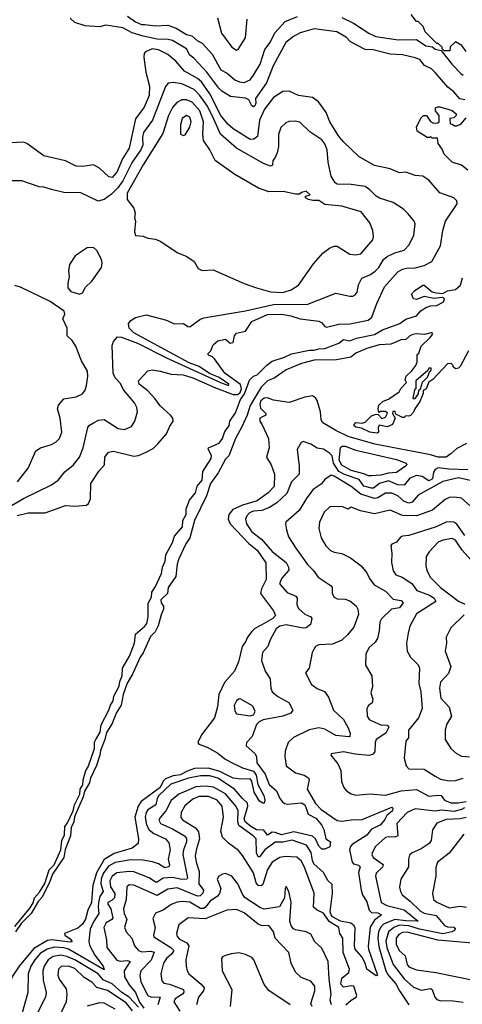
# Model space of a CAD drawing. Extents: x 1246230 to 1426786, y 660032 to 763141.
# Tile 457 of 566: x 1376241 to 1379089, y 716219 to 722562. Entities that reach past the tile are written whole.
import ezdxf

# ---------------------------------------------------------------- set-up
doc = ezdxf.new("R2010")
doc.units = 0

msp = doc.modelspace()

# ---------------------------------------------------------------- linework, layer by layer
at = {"layer": '0CON10XD'}
for points in [[(1379106.7, 722045), (1379073.2, 722053.2), (1379035, 722098.3), (1378997.3, 722127.3), (1378915, 722222.6), (1378891.9, 722245), (1378846.2, 722266.2), (1378816.2, 722305), (1378785, 722317.7), (1378705, 722335.5), (1378625, 722340.4), (1378515, 722367.8), (1378465, 722371.1), (1378370.1, 722420.1), (1378345, 722447.6), (1378281.5, 722485), (1378135, 722504.3), (1378045, 722478.3), (1378002.4, 722455), (1377952.8, 722415), (1377872.9, 722265), (1377829, 722155), (1377757.4, 722055), (1377760.2, 722025), (1377755, 722006.4), (1377745, 722000), (1377735, 722006.9), (1377715.2, 722045.2), (1377695, 722056.7), (1377598.5, 722068.5), (1377542.4, 722102.4), (1377521.7, 722121.7), (1377445, 722225.2), (1377361.2, 722315), (1377335, 722333.8), (1377315, 722375.3), (1377225, 722427.7), (1377195.2, 722434.8), (1377125, 722437.9), (1377035, 722455.5), (1376965, 722477.5), (1376905, 722510.8), (1376795, 722527.2), (1376755, 722517.4), (1376661.8, 722521.8), (1376595, 722545.2), (1376565, 722573.2)], [(1376935, 722584.8), (1376985, 722549.6), (1377025, 722532), (1377045, 722531.8), (1377115, 722523.6), (1377195, 722526.9), (1377247.9, 722507.9), (1377315, 722467.9), (1377348.5, 722458.5), (1377385, 722427), (1377415, 722411.7), (1377480, 722340), (1377535, 722240.3), (1377575, 722218.2), (1377625, 722174.4), (1377655, 722161.6), (1377685, 722158.4), (1377724.7, 722175), (1377746.2, 722205), (1377788.7, 722275), (1377818.7, 722371.3), (1377853.6, 722415), (1377883.1, 722476.9), (1377950.3, 722549.7), (1378027.7, 722582.3)], [(1377513.8, 722573.8), (1377538.5, 722475), (1377605.6, 722385), (1377635, 722365.7), (1377649.4, 722375), (1377694.6, 722445), (1377704.7, 722565)], [(1378315, 722577.4), (1378388.9, 722538.9), (1378487.1, 722475), (1378532.2, 722455), (1378677.5, 722432.5), (1378795, 722434.6), (1378854.4, 722395), (1378897.3, 722387.3), (1378915, 722373.3), (1378953, 722363), (1379021.5, 722275), (1379080, 722215), (1379095, 722204.8)], [(1379115, 722357.5), (1379086.4, 722396.4), (1379045, 722420), (1379011.7, 722388.3), (1379008.3, 722361.7), (1378971.7, 722361.7), (1378960, 722375), (1378960, 722385), (1378935, 722410), (1378925, 722410), (1378850, 722485), (1378838.3, 722518.3), (1378805, 722550), (1378795, 722550), (1378760, 722595)], [(1378193.3, 721993.3), (1378163.5, 722033.5), (1378125, 722060.3), (1378035, 722073.2), (1377975, 722101.4), (1377935, 722099.4), (1377875, 722061.1), (1377816.1, 721985), (1377783.5, 721915), (1377770.4, 721809.6), (1377747.9, 721792.1), (1377725, 721790.3), (1377615, 721859), (1377579.3, 721889.3), (1377535, 721945.7), (1377465.2, 722085), (1377411, 722161), (1377384.2, 722184.2), (1377301.2, 722231.2), (1377244.8, 722295), (1377195, 722338.9), (1377135, 722367.1), (1377092.5, 722375), (1377050.6, 722355), (1377042.5, 722345), (1377039.7, 722320.3), (1377051.7, 722225), (1377076, 722135), (1377074.4, 722075), (1377041.6, 721998.4), (1376987, 721923), (1376944.3, 721735), (1376902, 721665), (1376865, 721579.1), (1376835, 721546.4), (1376815, 721550.5), (1376755, 721605.3), (1376715, 721627.4), (1376647.3, 721617.3), (1376605, 721619.4), (1376535, 721652.2), (1376395, 721684.5), (1376285.5, 721765), (1376265, 721773.4), (1376145, 721766.4)], [(1375925, 719279.5), (1376265, 719477.6), (1376445, 719565.5), (1376487.5, 719595), (1376531.1, 719648.9), (1376586.9, 719695), (1376625, 719744.2), (1376649.4, 719805), (1376678.6, 719935), (1376689.7, 719950.3), (1376715, 719965.8), (1376747.3, 719982.7), (1376785, 719985.8), (1376875, 719929.4), (1376915, 719921.4), (1376959.3, 719940.7), (1376982.5, 719975), (1376997.8, 720035), (1376993.8, 720065), (1376980.4, 720095), (1376908.7, 720178.7), (1376889.6, 720219.6), (1376854.6, 720254.6), (1376841.9, 720285), (1376836.2, 720463.8), (1376845, 720488.8), (1376871.1, 720518.9), (1376895, 720517), (1376997.8, 720477.8), (1377185, 720384), (1377534.1, 720224.1), (1377583.6, 720206.4), (1377586.2, 720215), (1377525, 720256.8), (1377462.8, 720282.8), (1377395, 720327.3), (1377332, 720352), (1376974.6, 720544.6), (1376945.8, 720575), (1376941.6, 720605), (1376956, 720624), (1376986.5, 720643.5), (1377055, 720660.5), (1377185, 720625.8), (1377235, 720603.1), (1377294.2, 720604.2), (1377322.5, 720585), (1377335, 720584.2), (1377399.6, 720630.4), (1377425, 720640.6), (1377695, 720686.7), (1377875, 720727.9), (1378095, 720730.5), (1378275, 720800), (1378365, 720780.5), (1378385, 720781.1), (1378400.9, 720789.1), (1378413.8, 720806.2), (1378420.4, 720855), (1378442.4, 720897.6), (1378498.6, 720921.4), (1378528.6, 720941.4), (1378551.2, 720965), (1378582.7, 721017.3), (1378605, 721037.6), (1378655, 721060.8), (1378715, 721077.5), (1378748.1, 721111.9), (1378777.9, 721175), (1378787, 721247), (1378780, 721265), (1378741.9, 721311.9), (1378711.7, 721341.7), (1378644.7, 721384.7), (1378556.7, 721413.3), (1378535, 721424.6), (1378495, 721466.5), (1378465, 721487.9), (1378375, 721500), (1378285, 721502.9), (1378271.1, 721511.1), (1378245.5, 721555), (1378225.5, 721645), (1378218.8, 721725), (1378205, 721761.9), (1378185, 721788.2), (1378109.1, 721839.1), (1378043, 721903), (1378015, 721909.2), (1377973.2, 721906.8), (1377952.6, 721897.4), (1377922.3, 721867.7), (1377906.3, 721823.7), (1377905.4, 721745), (1377898, 721705), (1377885.8, 721674.2), (1377870, 721655), (1377868.8, 721625), (1377855, 721619.2), (1377808.8, 721635), (1377635, 721735.7), (1377533.8, 721825), (1377490.8, 721920.8), (1377449.2, 722005), (1377400.8, 722075), (1377362.7, 722112.7), (1377285, 722148.5), (1377231.5, 722158.5), (1377196.5, 722153.5), (1377178.2, 722131.8), (1377094.7, 721915), (1377036.5, 721835), (1377030.7, 721805), (1377032.8, 721755), (1377020.2, 721725), (1376965, 721644.7), (1376905.5, 721525), (1376871.8, 721478.2), (1376831.5, 721438.5), (1376785, 721404.8), (1376745, 721394.2), (1376635, 721446.1), (1376525, 721449.6), (1376445, 721468.2)], [(1377935, 720804.6), (1377988.1, 720821.9), (1378035, 720851.2), (1378131.4, 720988.6), (1378190.8, 721059.2), (1378235, 721090.9), (1378265, 721103.2), (1378285, 721103.5), (1378365, 721052.6), (1378405, 721046.8), (1378435.8, 721054.2), (1378513.6, 721145), (1378518.8, 721165), (1378513.1, 721205), (1378495, 721253.8), (1378438, 721325), (1378315, 721360), (1378205, 721372.1), (1378165, 721396.5), (1378127, 721397), (1378100, 721405), (1378080, 721415), (1378080, 721425), (1378110, 721435), (1378085, 721457.5), (1378055, 721450), (1378041.7, 721438.3), (1378015, 721437.5), (1377935.8, 721455.8), (1377845, 721452.7), (1377777.1, 721477.1), (1377624.9, 721564.9), (1377499.5, 721655), (1377464.6, 721725), (1377423.7, 721785), (1377419.1, 721825), (1377423.8, 721905), (1377400.2, 721975), (1377351.1, 722031.1), (1377315, 722046), (1377285, 722045.7), (1377252.2, 722027.8), (1377223.7, 721996.3), (1377198.7, 721945), (1377161.8, 721828.2), (1377035, 721626.9), (1376933.4, 721445), (1376932, 721405), (1376975, 721347.5), (1376984, 721315), (1376978.8, 721285), (1376986.7, 721265), (1376980, 721195), (1376985, 721172.5), (1377035, 721167.5), (1377065, 721153.8), (1377115, 721147.8), (1377145, 721134.5), (1377259.4, 721059.4), (1377315.9, 721035.9), (1377364.4, 721005), (1377389.7, 720959.7), (1377415, 720945.7), (1377485, 720950.9), (1377685, 720862.3), (1377765, 720834.7), (1377855, 720808.5), (1377935, 720804.6)], [(1376225, 719369), (1376295, 719386.2), (1376405, 719386.2), (1376535, 719432.3), (1376595, 719427.9), (1376670, 719435), (1376683.6, 719446.4), (1376695.5, 719475), (1376698.2, 719575), (1376753.1, 719656.9), (1376786.2, 719695), (1376789.2, 719745), (1376813.2, 719776.8), (1376845, 719782.7), (1376975, 719750.3), (1377005, 719753.7), (1377055.6, 719775.6), (1377099.7, 719800.3), (1377130.2, 719829.8), (1377184.6, 719895), (1377206, 719944), (1377228.6, 719975), (1377225.6, 719995), (1377211.1, 720015), (1377144.1, 720074.1), (1377111.2, 720121.2), (1377065, 720170.7), (1377009.4, 720215), (1377006, 720235), (1377065, 720300), (1377094.2, 720305.8), (1377145, 720298.9), (1377215, 720278.6), (1377292.5, 720275), (1377355.6, 720255), (1377499.9, 720189.9), (1377615, 720148.6), (1377645, 720148), (1377659.4, 720160.6), (1377667.8, 720185), (1377661.1, 720211.1), (1377560.3, 720285), (1377495, 720378), (1377481.4, 720391.4), (1377455, 720400.6), (1377451.1, 720408.9), (1377471.1, 720428.9), (1377485, 720467.1), (1377515, 720493.1), (1377564.2, 720504.2), (1377595, 720478.8), (1377615, 720482.7), (1377623.9, 720526.1), (1377635, 720541.8), (1377695, 720554.7), (1377735, 720618.4), (1377835, 720663.4), (1377925, 720665.2), (1377985, 720654.5), (1378045, 720635.2), (1378165, 720620.5), (1378182.6, 720612.6), (1378205, 720585.8), (1378215, 720581.9), (1378295, 720600.3), (1378365, 720603.8), (1378483.9, 720626.1), (1378507.3, 720645), (1378540.4, 720735), (1378589, 720841), (1378675, 720937.9), (1378704.8, 720955.2), (1378731.2, 720961.2), (1378785, 720964.8), (1378845, 720978.9), (1378894.3, 721005), (1378950, 721105), (1378964.3, 721205), (1378980.6, 721265), (1379056.2, 721375), (1379053.3, 721395), (1379034.2, 721414.2), (1378945, 721447.5), (1378875, 721527.5), (1378835, 721554.2), (1378785, 721557.8), (1378725, 721579.5), (1378685, 721575.5), (1378625, 721601.8), (1378523.6, 721623.6), (1378425, 721679.4), (1378325, 721774.6), (1378291.8, 721815), (1378236.8, 721905), (1378213.4, 721963.4), (1378193.3, 721993.3)], [(1379125, 721593.3), (1379085, 721624.4), (1379025, 721644.4), (1378972.9, 721695), (1378958.9, 721728.9), (1378933.8, 721765), (1378929.3, 721799.3), (1378895, 721800), (1378885, 721810), (1378877.5, 721802.5), (1378863.6, 721803.6), (1378800, 721845), (1378795, 721870), (1378821.7, 721928.3), (1378840, 721945), (1378860, 721945), (1378885, 721907.5), (1378905, 721896.7), (1378932.5, 721897.5), (1378940, 721905), (1378940, 721945), (1378917.5, 721975), (1378917.5, 721995), (1378929.3, 722000.7), (1378945, 722001.2), (1379025, 721977.5), (1379050, 721955), (1379050, 721945), (1379035, 721930), (1379010, 721925), (1379011.7, 721891.7), (1379025, 721890), (1379038.3, 721878.3), (1379055, 721877.5), (1379080, 721890), (1379115, 721930)], [(1377295, 721815.6), (1377305, 721820), (1377335, 721870), (1377345.3, 721905), (1377336.2, 721935), (1377315, 721944.6), (1377286.9, 721925), (1377275.9, 721885), (1377275.7, 721825), (1377295, 721815.6)], [(1376445, 721468.2), (1376395, 721484.4), (1376365, 721485.7), (1376255, 721523.6), (1376165, 721524)], [(1376625, 720794.5), (1376645, 720802.5), (1376665, 720839.2), (1376705, 720878.8), (1376766.4, 720966.4), (1376772, 720995), (1376767.3, 721017.3), (1376738, 721075), (1376715, 721094.3), (1376675, 721092.9), (1376598.7, 721041.3), (1376561.2, 720985), (1376554.3, 720945), (1376560, 720905), (1376550, 720865), (1376550.5, 720835), (1376570.4, 720810.4), (1376625, 720794.5)], [(1376615.8, 720425), (1376604.2, 720455), (1376578, 720495), (1376545.8, 720525), (1376547.1, 720575), (1376518, 720635), (1376530.8, 720665), (1376526.9, 720685), (1376436.9, 720746.9), (1376245, 720839.6), (1376209.4, 720849.4)], [(1376731.2, 717925), (1376757.6, 717972.4), (1376765, 718020.5), (1376815.4, 718114.6), (1376824.4, 718145.6), (1376842.4, 718175), (1376845.5, 718205), (1376880.7, 718269.3), (1376885, 718297.8), (1376900.7, 718335), (1376901.7, 718385), (1376948, 718462), (1376979.4, 718545), (1376986.8, 718603.2), (1377045.7, 718654.3), (1377057.9, 718672.1), (1377068.1, 718715), (1377067.2, 718802.8), (1377088.2, 718841.8), (1377091.4, 718875), (1377115, 718910.4), (1377153.5, 718995), (1377159.2, 719035), (1377176.4, 719073.6), (1377180.2, 719115), (1377224.1, 719195), (1377237.8, 719235), (1377287.8, 719295), (1377289.7, 719335), (1377311.1, 719375), (1377311.3, 719411.3), (1377333.5, 719466.5), (1377372.6, 719515), (1377382.1, 719557.9), (1377414.3, 719595), (1377419, 719651), (1377472.9, 719735), (1377475.2, 719755.2), (1377453.3, 719795), (1377455.6, 719805), (1377525, 719834.2), (1377547, 719865), (1377561.7, 719908.3), (1377588.7, 719945), (1377593.6, 719976.4), (1377629.7, 720030.3), (1377661.9, 720115), (1377687.9, 720152.2), (1377720.4, 720239.6), (1377745, 720265.4), (1377769.6, 720275), (1377832.3, 720337.7), (1377865, 720361.5), (1377945, 720387.6), (1377990.5, 720409.5), (1378105, 720434), (1378135, 720432.3), (1378165, 720441.9), (1378205, 720444.3), (1378295, 720478.1), (1378325, 720501.5), (1378365, 720493.5), (1378409.3, 720510.7), (1378525, 720533.2), (1378576, 720564), (1378687.9, 720605), (1378725, 720632), (1378795.3, 720654.7), (1378823.6, 720686.4), (1378855, 720708.9), (1378885, 720718.9), (1378925, 720721.8), (1378967.5, 720745), (1378974, 720764), (1378962.3, 720772.3), (1378906.4, 720766.4), (1378845, 720778.8), (1378795, 720760), (1378775, 720763.3), (1378762.5, 720795), (1378782.5, 720815), (1378835, 720851.2), (1378845, 720852), (1378895, 720810), (1378921.7, 720801.7), (1378965, 720799.2), (1378995, 720815.6), (1379045, 720824.2), (1379077.9, 720852.1), (1379090, 720900)], [(1379130, 720430), (1379075, 720327.5), (1379065, 720317.5), (1379045, 720312.5), (1379030, 720325), (1379030, 720335), (1379018.3, 720348.3), (1378993.3, 720345), (1378898.8, 720245), (1378873.3, 720226.7), (1378855.8, 720184.2), (1378837.5, 720172.5), (1378836.7, 720155), (1378817, 720103), (1378783.8, 720056.2), (1378775, 720033.3), (1378755, 720012.5), (1378745, 720007.5), (1378725, 720010), (1378715, 720000), (1378705, 720000), (1378661.7, 720021.7), (1378658.3, 720038.3), (1378641.7, 720038.3), (1378640, 720025), (1378657.5, 719995), (1378640, 719955), (1378605, 719940), (1378555, 719950), (1378547.5, 719935), (1378550, 719905), (1378541.7, 719898.3), (1378495, 719904.2), (1378441.7, 719931.7), (1378405, 719937.5), (1378392.5, 719945), (1378392.5, 719955), (1378405, 719967.5), (1378445, 719962.5), (1378465, 719970), (1378505, 720010), (1378535, 720020), (1378548.3, 720018.3), (1378572.5, 719992.5), (1378595, 720002.5), (1378608.3, 720028.3), (1378595, 720037.5), (1378562.5, 720037.5), (1378551.7, 720031.7), (1378547.5, 720055), (1378551.7, 720078.3), (1378580, 720105), (1378615, 720117.5), (1378682.5, 720165), (1378693.9, 720186.1), (1378730, 720225), (1378722.5, 720242.5), (1378727.5, 720265), (1378765, 720300), (1378790, 720335), (1378800, 720355), (1378800, 720405), (1378810, 720415), (1378825, 720460), (1378882.5, 720515), (1378897.5, 720535), (1378896.2, 720546.2), (1378845.8, 720534.2), (1378795, 720538.9), (1378772, 720535), (1378750.9, 720525), (1378726.9, 720503.1), (1378695, 720500.4), (1378628.7, 720471.3), (1378555, 720467.4), (1378474.4, 720445), (1378405, 720414.1), (1378371.5, 720388.5), (1378279.1, 720370.9), (1378135, 720369.3), (1378055, 720346.9), (1377955, 720306.7), (1377878, 720252), (1377835, 720234.8), (1377794.3, 720195.7), (1377723.4, 720076.6), (1377704.3, 720015), (1377670.2, 719939.8), (1377628.8, 719865), (1377586.8, 719753.2), (1377565, 719731.2), (1377517.2, 719642.8), (1377468.9, 719575), (1377441.9, 719495), (1377365.2, 719335), (1377336.6, 719223.4), (1377311, 719185), (1377265, 719088.1), (1377254.8, 719055), (1377244.6, 718975), (1377197.2, 718905), (1377192.3, 718865), (1377149.8, 718825), (1377152.2, 718805), (1377165.4, 718785), (1377166.9, 718765), (1377151.2, 718728.8), (1377132.8, 718657.2), (1377112.3, 718617.7), (1377082, 718588), (1377035.6, 718484.4), (1377015.3, 718455), (1376967.6, 718345), (1376933, 718287), (1376907.2, 718215), (1376892.7, 718147.3), (1376860.9, 718095), (1376835, 718027.7), (1376799.2, 717970.8), (1376789.6, 717925), (1376760, 717855), (1376756.9, 717825), (1376735, 717758.1), (1376697, 717675), (1376690.2, 717645), (1376658.2, 717591.9), (1376648.5, 717555), (1376593.4, 717426.6), (1376588.8, 717395), (1376571.7, 717358.3), (1376567, 717305), (1376534.3, 717215.7), (1376525, 717165.6), (1376451.8, 717058.2), (1376435, 717010), (1376385, 716908.5), (1376358.9, 716881.1), (1376315, 716804.6), (1376250.3, 716739.7), (1376213.3, 716685)], [(1376225.4, 719585), (1376295, 719672.9), (1376344.6, 719785.4), (1376375, 719803.5), (1376445, 719826.4), (1376475, 719842.7), (1376496.8, 719863.2), (1376511.2, 719905), (1376500.7, 719995), (1376484.5, 720055), (1376490.2, 720079.8), (1376525, 720120), (1376605, 720133.5), (1376645, 720151.4), (1376661.9, 720175), (1376671.5, 720205), (1376680, 720265), (1376677, 720297), (1376638.1, 720365), (1376615.8, 720425)], [(1378775, 720120), (1378785, 720122.5), (1378807, 720153), (1378810, 720175), (1378820, 720185), (1378833, 720227), (1378865, 720260), (1378877.5, 720292.5), (1378890, 720305), (1378888.3, 720318.3), (1378873.6, 720316.4), (1378868.3, 720301.7), (1378790, 720235), (1378790, 720185), (1378782.5, 720177.5), (1378770, 720125), (1378775, 720120)], [(1379117.4, 719832.6), (1379055, 719799.8), (1379016.5, 719765), (1378985, 719744.4), (1378935, 719743.6), (1378885, 719758.3), (1378526.8, 719826.8), (1378355, 719877.7), (1378274.8, 719914.8), (1378192.2, 719965), (1378180.5, 719985), (1378177.5, 720035), (1378155, 720108.8), (1378145, 720127.2), (1378125, 720139.4), (1378075, 720131.4), (1377975, 720095.9), (1377875, 720111), (1377835, 720126.7), (1377815, 720124.9), (1377793.7, 720106.3), (1377786, 720085), (1377790.7, 720060.7), (1377825.7, 720024.3), (1377825.5, 720014.5), (1377785.8, 719994.2), (1377785.7, 719975), (1377802.1, 719952.1), (1377841.6, 719865), (1377845.4, 719805), (1377828.6, 719745), (1377858.9, 719695), (1377881.4, 719635), (1377878, 719555), (1377840.3, 719515), (1377768.2, 719461.8), (1377675, 719434.9), (1377612.3, 719407.7), (1377586.4, 719375), (1377581.6, 719345), (1377595.8, 719315), (1377715, 719186.8), (1377769.7, 719145), (1377824.3, 719064.3), (1377826, 718955), (1377797.9, 718895), (1377791.6, 718865), (1377875, 718753.1), (1377886.8, 718725), (1377870.4, 718705), (1377795, 718662.1), (1377755, 718640.4), (1377735, 718621.5), (1377705.8, 718585), (1377695, 718554.6), (1377671.7, 718525), (1377649, 718425), (1377624.2, 718365.8), (1377558.1, 718291.9), (1377521.6, 718215), (1377513.7, 718135), (1377495.2, 718065), (1377410.4, 717955), (1377387.7, 717905), (1377394.3, 717894.3), (1377447.1, 717875), (1377515, 717836.5), (1377560.3, 717800.3), (1377598.9, 717778.9), (1377675, 717743.2), (1377745, 717721.3), (1377763.6, 717695), (1377774.2, 717634.2), (1377811.5, 717565), (1377818.5, 717535), (1377814.2, 717515.8), (1377805, 717514.4), (1377785, 717527.5), (1377749.4, 717585), (1377743.4, 717615), (1377735.8, 717655.8), (1377725, 717672.7), (1377665, 717668.9), (1377615, 717675.6), (1377528.5, 717718.5), (1377455, 717740.7), (1377365, 717738.5), (1377318, 717722), (1377275, 717696.8), (1377229.3, 717690.7), (1377178.2, 717671.8), (1377163.8, 717656.2), (1377145.1, 717615), (1377022.9, 717525), (1377003, 717495), (1376981.9, 717425), (1377006, 717285), (1377002.9, 717255), (1376964.2, 717225.8), (1376848.4, 717191.6), (1376785, 717153.1), (1376734.7, 717065.3), (1376712, 716985), (1376706.6, 716935)], [(1379125, 719663.1), (1379002.6, 719667.4), (1378933.8, 719676.2), (1378915.4, 719664.6), (1378903.4, 719646.6), (1378897.1, 719605), (1378875, 719591.1), (1378830.4, 719620.4), (1378795, 719625.6), (1378750.7, 719609.3), (1378715, 719563.6), (1378673.8, 719566.2), (1378615, 719591.2), (1378556.4, 719573.6), (1378516.8, 719545), (1378505, 719543.9), (1378456.2, 719556.2), (1378425, 719599.9), (1378331.4, 719631.4), (1378295, 719652.3), (1378260.6, 719705), (1378252.4, 719752.4), (1378235, 719768.9), (1378195, 719795.6), (1378155, 719801.5), (1378115, 719828.4), (1378065, 719845.5), (1378051.8, 719838.2), (1378025.7, 719794.3), (1378039.5, 719685), (1378038.6, 719635), (1377989.5, 719585), (1377960.4, 719509.6), (1377895, 719449.5), (1377849.4, 719420.6), (1377798.8, 719401.2), (1377745, 719396.5), (1377720.4, 719385), (1377701.6, 719365), (1377694.1, 719345), (1377699.4, 719315), (1377735, 719263.5), (1377796, 719216), (1377865, 719135.3), (1377956, 719065), (1377971.2, 719035), (1377973.3, 719015), (1377928.8, 718965), (1377914.2, 718935), (1377915.8, 718925), (1377962, 718872), (1378018.9, 718848.9), (1378026.9, 718835), (1378025.4, 718795), (1378035, 718769.4), (1378075, 718733.1), (1378115, 718715.5), (1378120.3, 718705), (1378112.1, 718665), (1378085, 718644), (1378065, 718641.9), (1377956.4, 718663.6), (1377915, 718655.7), (1377892.3, 718637.7), (1377853, 718567), (1377837.3, 718525), (1377803.1, 718485), (1377797.9, 718435), (1377821.3, 718365), (1377851.8, 718315), (1377856.7, 718255), (1377865, 718233.1), (1377901.2, 718201.2), (1377973.1, 718163.1), (1377997.9, 718115), (1377985, 718095.5), (1377935, 718075.9), (1377807.3, 718052.7), (1377781.2, 718038.8), (1377765, 718022.5), (1377736, 717945), (1377701.2, 717905), (1377698.8, 717885), (1377754, 717835), (1377764, 717815), (1377767.1, 717775), (1377820.8, 717700.8), (1377846.7, 717635), (1377894.4, 717594.4), (1377914.2, 717545), (1377929.2, 717525), (1377945, 717513.4), (1377965, 717509), (1378055, 717517.9), (1378075.9, 717505), (1378089.3, 717469.3), (1378098.1, 717445), (1378147.4, 717417.4), (1378183.6, 717375), (1378198.2, 717345), (1378210, 717285), (1378240.8, 717265), (1378237, 717233), (1378205, 717219.2), (1378185, 717218.6), (1378165, 717237.1), (1378145, 717285.4), (1378125, 717301.6), (1378005, 717331.2), (1377925, 717310.4), (1377885, 717326.8), (1377865, 717327.2), (1377835, 717307.8), (1377811.2, 717341.2), (1377765, 717343.3), (1377727.3, 717365), (1377692, 717395), (1377685.1, 717415), (1377708.3, 717495), (1377706.8, 717515), (1377674, 717544), (1377624.2, 717604.2), (1377516.7, 717675), (1377465, 717690.8), (1377405, 717690.3), (1377326.7, 717675), (1377213.3, 717636.7), (1377136, 717565), (1377124.8, 717545), (1377117.2, 717505), (1377065, 717472.8), (1377053.7, 717455), (1377048, 717425), (1377057, 717375), (1377073.5, 717343.5), (1377105, 717319.3), (1377178.2, 717285), (1377200.1, 717260.1), (1377209.4, 717215), (1377196.1, 717155), (1377204.3, 717115.7), (1377201.4, 717105), (1377175, 717097.4), (1377135, 717125.2), (1377095, 717137.2), (1377035, 717147.4), (1376955, 717150.6), (1376855, 717133.5), (1376811.7, 717108.3), (1376778.7, 717061.3), (1376765.8, 717025), (1376763.1, 716995), (1376777.8, 716945), (1376757.3, 716912.7), (1376747.1, 716875), (1376744.7, 716844.7), (1376750.8, 716805), (1376715, 716750.5), (1376693.2, 716703.2), (1376685.3, 716625), (1376689.8, 716599.8), (1376724.4, 716535), (1376778.2, 716465), (1376785, 716440.8), (1376555, 716574.2), (1376525, 716583.8), (1376465, 716587.1), (1376418, 716575), (1376373.3, 716546.7), (1376337.5, 716505), (1376312.5, 716465), (1376294.2, 716415), (1376292.9, 716295), (1376257.2, 716165)], [(1378505, 719624.1), (1378485, 719624.2), (1378455, 719637.7), (1378375, 719657.6), (1378315, 719693.1), (1378297.1, 719725), (1378305, 719805.3), (1378315.9, 719814.1), (1378335.5, 719815), (1378405, 719789.6), (1378665, 719728.4), (1378727.9, 719705), (1378731.4, 719695), (1378724, 719685), (1378665, 719646.2), (1378615, 719641.9), (1378565, 719627.7), (1378505, 719624.1)], [(1379159.6, 719589.6), (1379065, 719611.4), (1378965, 719587.1), (1378805, 719500), (1378766.9, 719453.1), (1378745, 719447.1), (1378715, 719457.5), (1378675, 719495.7), (1378635, 719512.4), (1378595, 719511.2), (1378545, 719481.6), (1378525, 719477.4), (1378435.8, 719505.8), (1378375, 719555.3), (1378265, 719622.2), (1378245, 719627.1), (1378205, 719600.6), (1378180.6, 719569.4), (1378128.5, 719535), (1378087.9, 719482.1), (1378039.5, 719400.5), (1377954.3, 719325), (1377950.8, 719315), (1377957.8, 719275), (1377971.5, 719231.5), (1378018.3, 719158.3), (1378092.6, 719052.6), (1378130, 719015), (1378161.4, 718971.4), (1378245.6, 718915), (1378251.8, 718905), (1378251.1, 718865), (1378265, 718841.4), (1378285, 718832.1), (1378335, 718829.2), (1378365, 718818.9), (1378405.9, 718785.9), (1378418.1, 718765), (1378420.4, 718729.6), (1378391.3, 718648.7), (1378351.3, 718598.7), (1378314.7, 718565.3), (1378255, 718540.3), (1378165.3, 718534.7), (1378144.5, 718525), (1378123.8, 718485), (1378102.9, 718385), (1378080.8, 718355), (1378119.3, 718279.3), (1378155, 718254), (1378203.3, 718233.3), (1378228.8, 718198.8), (1378261.1, 718115), (1378325, 718053.5), (1378352.3, 718005), (1378368.1, 717965), (1378366, 717945), (1378358.3, 717941.7), (1378275, 717951.6), (1378205, 717991.7), (1378165, 717999.8), (1378103.1, 717986.9), (1378002.7, 717937.3), (1377969.5, 717905), (1377949.5, 717850.5), (1377946.7, 717815), (1377955.8, 717755.8), (1378015, 717709.6), (1378071.2, 717695), (1378098.9, 717678.9), (1378102.9, 717665), (1378090.9, 717605), (1378145, 717511.8), (1378180, 717475), (1378285, 717402.9), (1378315, 717398.3), (1378375, 717407.3), (1378445, 717408.7), (1378635, 717489.1), (1378641.9, 717481.9), (1378640.2, 717465), (1378604.4, 717435.6), (1378590.2, 717409.8), (1378563.6, 717376.4), (1378505, 717348.1), (1378475, 717309.5), (1378381, 717249), (1378369.2, 717235), (1378363.4, 717215), (1378380.7, 717135), (1378389.6, 717125), (1378421.5, 717115), (1378431.8, 717105), (1378421.5, 717068.5), (1378437.9, 716955), (1378446.9, 716925), (1378475, 716879.5), (1378489.3, 716825), (1378505, 716810.6), (1378545, 716809.1), (1378570, 716795), (1378525, 716761.2), (1378497.1, 716717.1), (1378483.3, 716593.3), (1378484.7, 716575), (1378543.3, 716406.7), (1378535, 716403.1), (1378475.2, 716445.2), (1378464, 716484), (1378442.1, 716525), (1378400.9, 716575), (1378395.4, 716595), (1378399.3, 716709.3), (1378394.1, 716725), (1378372.7, 716742.7), (1378304.7, 716755), (1378255, 716782.4), (1378245.9, 716795), (1378239.9, 716815), (1378254.2, 716935), (1378251.7, 716991.7), (1378225, 717015.9), (1378195, 717067.8), (1378133.8, 717123.8), (1378124.7, 717145), (1378117.1, 717197.1), (1378085.7, 717245), (1377995, 717276.7), (1377935, 717263), (1377885, 717262.9), (1377817.7, 717215), (1377785, 717168.2), (1377775, 717168.7), (1377764.8, 717195), (1377761.9, 717285), (1377744.1, 717305), (1377651.9, 717371.9), (1377644.8, 717395), (1377647.2, 717465), (1377634.1, 717494.1), (1377564.9, 717574.9), (1377487.2, 717617.2), (1377435, 717624.8), (1377375, 717619.8), (1377265, 717573.6), (1377215, 717532.1), (1377181.6, 717465), (1377146.7, 717425), (1377137.2, 717405), (1377147.3, 717385), (1377225, 717350.6), (1377301.3, 717305), (1377315, 717287.8), (1377315.2, 717265), (1377294.6, 717215.4), (1377290.2, 717185), (1377320.9, 717035), (1377316.2, 717025), (1377285, 717022.9), (1377225, 717035.1), (1377165, 717030.8), (1377125, 717005.4), (1377115, 717005.7), (1377075, 717034.8), (1376975, 717072.5), (1376945, 717075.6), (1376865, 717066.4), (1376835, 717045.3), (1376820.5, 717015), (1376825.1, 716975.1), (1376853.9, 716933.9), (1376850, 716905), (1376835, 716889.4), (1376808.5, 716875), (1376807.9, 716865), (1376828.1, 716835), (1376839.2, 716775), (1376834.1, 716765), (1376796.1, 716743.9), (1376781.1, 716715), (1376799.1, 716635), (1376802, 716585), (1376865, 716503.2), (1376886.6, 716496.6), (1376935, 716502.3), (1376952.3, 716495), (1376913.4, 716435), (1376915, 716395.6), (1376945.5, 716345), (1376985.3, 716295.2), (1377012, 716232), (1377039.4, 716195)], [(1379140.3, 719430.3), (1379085, 719479.5), (1379036.6, 719486.6), (1379005, 719483.8), (1378978.5, 719471.5), (1378898.2, 719401.8), (1378794.8, 719365.2), (1378705, 719369.1), (1378625, 719401.5), (1378525, 719379.6), (1378435, 719397.7), (1378375, 719422.9), (1378355, 719410), (1378315, 719425.6), (1378236.1, 719423.9), (1378200.1, 719389.9), (1378170.8, 719325), (1378166.2, 719285), (1378181.1, 719225), (1378211.8, 719171.8), (1378241.7, 719141.7), (1378265, 719131.5), (1378315, 719123.6), (1378369.2, 719095), (1378437.5, 719045), (1378475, 718998.8), (1378492, 718962), (1378522, 718922), (1378595, 718880.8), (1378645, 718830.2), (1378695, 718820.5), (1378709.4, 718805), (1378685, 718773.9), (1378633.5, 718765), (1378568.5, 718701.5), (1378559.1, 718680.9), (1378555.4, 718624.6), (1378543.3, 718575), (1378528.5, 718551.5), (1378486.9, 718515), (1378468.5, 718475), (1378467.1, 718405), (1378507.8, 718335), (1378511.4, 718265), (1378501.1, 718225), (1378514, 718185), (1378508.8, 718161.2), (1378485, 718143.3), (1378476, 718125), (1378478.1, 718075), (1378490, 718055), (1378507.5, 718045), (1378565, 718020), (1378605, 718017.9), (1378616.1, 718005), (1378596.6, 717965), (1378534.6, 717925), (1378528, 717905), (1378526.8, 717845), (1378511.1, 717828.9), (1378487.4, 717822.6), (1378399.8, 717829.8), (1378324.5, 717845.5), (1378246.4, 717833.6), (1378244.2, 717825), (1378287.9, 717767.9), (1378307.8, 717725), (1378312.1, 717655), (1378326.6, 717616.6), (1378344.7, 717594.7), (1378375, 717575.5), (1378405, 717567.3), (1378495, 717574.6), (1378595.5, 717565.5), (1378695, 717594.3), (1378795, 717602.8), (1378875, 717559.1), (1378935, 717567.1), (1378954.2, 717564.2), (1378975, 717534.7), (1379015, 717516.2), (1379063.6, 717516.4), (1379113.9, 717526.1)], [(1379105, 719239.7), (1379053.4, 719313.4), (1379035, 719324.6), (1379015, 719327.9), (1378985, 719325.3), (1378920.8, 719295), (1378745, 719239.6), (1378705, 719234.4), (1378692.1, 719227.9), (1378665, 719195.6), (1378635, 719183.3), (1378630, 719175), (1378636.2, 719125), (1378634.6, 719065), (1378645, 719011.2), (1378661.9, 718985), (1378701.4, 718971.4), (1378765, 718929.1), (1378795.8, 718885.8), (1378879.1, 718855), (1378907.5, 718835), (1378920, 718815), (1378794.6, 718735), (1378751.9, 718655), (1378740.3, 718609.7), (1378730, 718545), (1378734.4, 718494.4), (1378756.2, 718456.2), (1378805, 718406.9), (1378813.9, 718385), (1378810.3, 718285), (1378822.8, 718232.8), (1378831.2, 718125), (1378808.2, 718065), (1378742.2, 717985), (1378744.2, 717935.8), (1378725.7, 717914.3), (1378714.2, 717805), (1378728, 717755), (1378745, 717736.2), (1378844.1, 717734.1), (1378915, 717688.9), (1378949.2, 717669.1), (1379005, 717658.1), (1379045, 717661.6), (1379095, 717676.4)], [(1379145, 719081.6), (1379088.3, 719145), (1379045, 719208.4), (1379025, 719219.8), (1378965, 719209.4), (1378935, 719196.7), (1378875.3, 719134.7), (1378857.1, 719105), (1378853.8, 719045), (1378860.4, 719015), (1378881.8, 718971.8), (1378948.2, 718905), (1379065, 718816.5), (1379106.2, 718796.2)], [(1379100.7, 718729.3), (1379015.4, 718644.6), (1378985.6, 718585), (1378987.1, 718545), (1378978.1, 718495), (1379015.4, 718395), (1378999.7, 718350.3), (1378949.1, 718295), (1378941.8, 718255), (1378952, 718192), (1379004, 718134), (1379020, 718075), (1378987.3, 718022.7), (1378979.5, 717985), (1378978.6, 717925), (1379015, 717868), (1379052, 717835), (1379085, 717818.5), (1379135, 717814.4)], [(1377723, 718077), (1377745, 718083.8), (1377755.7, 718105), (1377743.3, 718135), (1377733.7, 718143.6), (1377665, 718185.5), (1377652.5, 718187.5), (1377635, 718174.2), (1377620.4, 718145), (1377625, 718110), (1377635, 718091.4), (1377723, 718077)], [(1376210.1, 716719.9), (1376308.4, 716841.6), (1376327.6, 716872.4), (1376335, 716905.9), (1376369.1, 716940.9), (1376402, 716998), (1376431.1, 717085), (1376462.2, 717117.8), (1376506.1, 717213.9), (1376512.2, 717275), (1376528.7, 717311.3), (1376530.6, 717365), (1376545.9, 717384.1), (1376584.9, 717465.1), (1376592.8, 717505), (1376627.6, 717572.4), (1376630.3, 717605), (1376646.4, 717633.6), (1376648.1, 717665), (1376666.9, 717725), (1376681.8, 717748.2), (1376722, 717868), (1376722.5, 717907.5), (1376731.2, 717925)], [(1378339.4, 716215), (1378375, 716246.9), (1378407.1, 716265), (1378410, 716275), (1378391.9, 716335), (1378375, 716338.9), (1378325, 716330), (1378308, 716348), (1378313.2, 716386.8), (1378358.2, 716425), (1378362.5, 716445), (1378322.9, 716552.9), (1378320.3, 716645), (1378301.6, 716675), (1378294.7, 716715), (1378232.3, 716752.3), (1378195, 716806), (1378154.5, 716825), (1378131.5, 716845), (1378136.9, 716935), (1378075.9, 717095.9), (1378055, 717141.5), (1378025, 717167.1), (1377948.9, 717171.1), (1377915, 717163.9), (1377864.7, 717135), (1377835, 717088.1), (1377805, 716990.8), (1377795, 716982.2), (1377775, 716985.5), (1377761.9, 717001.9), (1377745, 717065.5), (1377675, 717178.9), (1377649.5, 717209.5), (1377585, 717257.1), (1377546.6, 717296.6), (1377535.3, 717335), (1377552.2, 717425), (1377543.3, 717495), (1377512.1, 717535), (1377455, 717558), (1377395, 717557.7), (1377355, 717541.3), (1377302.8, 717497.2), (1377280.5, 717455), (1377278.1, 717425), (1377287.6, 717407.6), (1377372.1, 717355), (1377391, 717331), (1377397.8, 717285), (1377379.6, 717220.4)], [(1379102.6, 717485), (1379085, 717473.2), (1379035, 717461.3), (1378955, 717469.7), (1378915, 717463.1), (1378785, 717477.5), (1378735, 717455.3), (1378667.5, 717385), (1378675, 717304.4), (1378655, 717295.9), (1378615, 717298.8), (1378595, 717293.2), (1378531.2, 717235), (1378511.1, 717198.9), (1378507.5, 717185), (1378515.5, 717165), (1378580.9, 717120.9), (1378576.5, 717103.5), (1378535.5, 717065), (1378530.4, 717045), (1378566.5, 716875), (1378604.3, 716855), (1378715, 716828), (1378805.6, 716755), (1378725, 716755.9), (1378655, 716765.9), (1378581.9, 716735), (1378562, 716715), (1378550.5, 716685), (1378545.9, 716645), (1378551.5, 716591.5), (1378597.6, 716435), (1378615.1, 716405.1), (1378662.1, 716352.1), (1378685.2, 716305), (1378744.8, 716215)], [(1379115, 717422.6), (1379075, 717414.3), (1378985, 717409.2), (1378925, 717385.7), (1378896.8, 717343.2), (1378888.5, 717275), (1378876.9, 717255), (1378825, 717221.6), (1378767.5, 717195), (1378750.4, 717179.6), (1378743.5, 717155), (1378743.3, 717105), (1378694.4, 717025), (1378685.5, 716974.5), (1378690.9, 716945), (1378703.3, 716925), (1378754.6, 716884.6), (1378819.6, 716819.6), (1378845, 716807), (1378920.3, 716790.3), (1378975, 716725.8), (1378995, 716718.6), (1379035, 716716.5), (1379044.4, 716705), (1379040, 716695), (1379022.2, 716685), (1378965, 716673), (1378815, 716703.6), (1378745, 716725.2), (1378685, 716728.1), (1378648.8, 716715), (1378614.3, 716685.7), (1378598.2, 716625), (1378604.3, 716585), (1378644.1, 716475), (1378715, 716384.2), (1378775, 716330.6), (1378825, 716310.5), (1378885, 716321.1), (1378894.6, 716314.6), (1378911.9, 716265), (1378925, 716251.1), (1378944.7, 716244.7), (1379031.3, 716241.3), (1379095, 716233.4)], [(1379098.8, 717315), (1379005, 717193.8), (1378928.9, 717135), (1378918.6, 717101.4), (1378918.8, 717045), (1378897.8, 716935), (1378904, 716894), (1378925, 716876.4), (1379005, 716840), (1379075, 716852.4), (1379115.8, 716845)], [(1377379.6, 717220.4), (1377371, 717175), (1377376, 717135), (1377395.7, 717075), (1377394.5, 716995), (1377423.7, 716953.7), (1377418.4, 716935), (1377402.4, 716917.6), (1377385, 716915.7), (1377255, 716970.4), (1377195, 716960.5), (1377125, 716920.6), (1376975, 716987.6), (1376945, 716988.7), (1376929.6, 716975), (1376925.7, 716895), (1376909.5, 716835), (1376912.8, 716805), (1376929.5, 716765), (1376915.5, 716715.5), (1376925, 716686.2), (1376961.5, 716645), (1376979.3, 716595), (1377005, 716565.9), (1377027.5, 716557.5), (1377085, 716562.4), (1377105.3, 716555), (1377085.9, 716504.1), (1377020.8, 716435), (1377014.7, 716405), (1377021.1, 716365), (1377066.2, 716275), (1377085, 716266.9), (1377144.6, 716264.6), (1377130, 716215)], [(1378248.2, 716215), (1378238.4, 716245), (1378244.8, 716285), (1378232.5, 716382.5), (1378226.5, 716495), (1378185, 716580.8), (1378140.7, 716620.7), (1378115, 716671.5), (1378085, 716685.4), (1378015, 716697.9), (1378002.2, 716705), (1377988.2, 716725), (1377978.8, 716755), (1377986.9, 716876.9), (1377973.8, 716945), (1377955, 716977.5), (1377948.8, 716965), (1377944.4, 716905), (1377913, 716847), (1377813.1, 716833.1), (1377791.2, 716841.2), (1377692.6, 716905), (1377676.7, 716925), (1377645.2, 716995.2), (1377605, 717044.4), (1377565, 717060.9), (1377545, 717058.5), (1377522.9, 717045), (1377511.8, 717025), (1377534.2, 716965), (1377527.5, 716932.5), (1377513.9, 716915), (1377465.7, 716884.3), (1377435, 716843.3), (1377423.6, 716836.4), (1377405, 716836.1)], [(1376706.6, 716935), (1376702.8, 716875), (1376679.2, 716825), (1376665, 716767.8), (1376645, 716735.4), (1376615, 716710.7), (1376530, 716675), (1376531.2, 716665), (1376565, 716640.5), (1376577.6, 716622.4), (1376565, 716618.9), (1376445, 716635.2), (1376420.1, 716629.9), (1376330.6, 716579.4), (1376237.2, 716465), (1376190, 716395), (1376167.1, 716282.9), (1376175.3, 716195)], [(1377405, 716836.1), (1377335, 716877.7), (1377289, 716881), (1377255, 716876.2), (1377215, 716861.9), (1377163.4, 716826.6), (1377113.8, 716806.2), (1377097.6, 716772.4), (1377111.5, 716715), (1377101.8, 716665), (1377105, 716652.9), (1377214.1, 716585), (1377232.9, 716565), (1377219.5, 716545), (1377185.3, 716515), (1377166.9, 716485), (1377148.9, 716415), (1377155, 716371.2), (1377168, 716355), (1377205, 716348.3), (1377294.6, 716314.6), (1377296.6, 716296.6), (1377288.5, 716285), (1377241.8, 716255), (1377232, 716235), (1377271.9, 716175)], [(1378123.1, 716205), (1378114, 716225), (1378141.3, 716305), (1378139.2, 716335), (1378115, 716369.2), (1378051.7, 716391.7), (1378015, 716425.8), (1377988.1, 716485), (1377973.8, 716553.8), (1377924.2, 716605), (1377885.6, 716645), (1377874.4, 716685), (1377845.4, 716725.4), (1377795, 716727.6), (1377775, 716734.7), (1377685, 716807.7), (1377635, 716828.9), (1377574.8, 716825.2), (1377435, 716770.4), (1377324.7, 716775.3), (1377265, 716731.9), (1377250.4, 716675), (1377253.8, 716655), (1377268.2, 716638.2), (1377315.5, 716615.5), (1377330, 716595), (1377310.8, 716505), (1377311.5, 716465), (1377319.6, 716435), (1377330, 716415), (1377409.1, 716349.1), (1377428.4, 716325), (1377424.6, 716305), (1377391.5, 716265), (1377378.8, 716215)], [(1379155, 716613.5), (1378932.1, 716632.1), (1378735, 716684.9), (1378705, 716682.8), (1378680.3, 716669.7), (1378663.3, 716645), (1378663.5, 716605), (1378685, 716563.6), (1378720.7, 716530.7), (1378734.1, 716475), (1378745, 716460), (1378795, 716441.2), (1378918.8, 716425), (1379172.7, 716372.7)], [(1377005, 716200.3), (1376946, 716266), (1376898.9, 716295), (1376835, 716350.4), (1376777.6, 716377.6), (1376745, 716415.9), (1376595, 716505.8), (1376545, 716527.6), (1376505, 716534.9), (1376455, 716527.2), (1376423.6, 716506.4), (1376397.1, 716465), (1376389.6, 716435), (1376391.4, 716375), (1376410, 716295), (1376406.4, 716265), (1376354.8, 716165.2)], [(1377981.5, 716215), (1377845, 716307.1), (1377815, 716347.5), (1377747.5, 716505), (1377735, 716520.8), (1377695, 716540.6), (1377650.4, 716550.4), (1377604.7, 716545.3), (1377565, 716533.1), (1377546, 716525), (1377538.6, 716515), (1377544.4, 716435), (1377606.5, 716315), (1377594.5, 716205)], [(1376967.3, 716177.3), (1376925, 716228.5), (1376805, 716308.8), (1376737.8, 716327.8), (1376705, 716361.8), (1376655, 716392.7), (1376595, 716448.8), (1376554.4, 716465.6), (1376507.7, 716462.3), (1376490.3, 716445), (1376486.4, 716406.4), (1376495, 716381.9), (1376539.6, 716319.6), (1376544.7, 716285), (1376539.7, 716235), (1376496.9, 716143.1)], [(1376855, 716188.6), (1376785, 716227.4), (1376755, 716229.2), (1376675, 716206.9)]]:
    msp.add_lwpolyline(points, dxfattribs=at)

doc.saveas('drawing.dxf')
